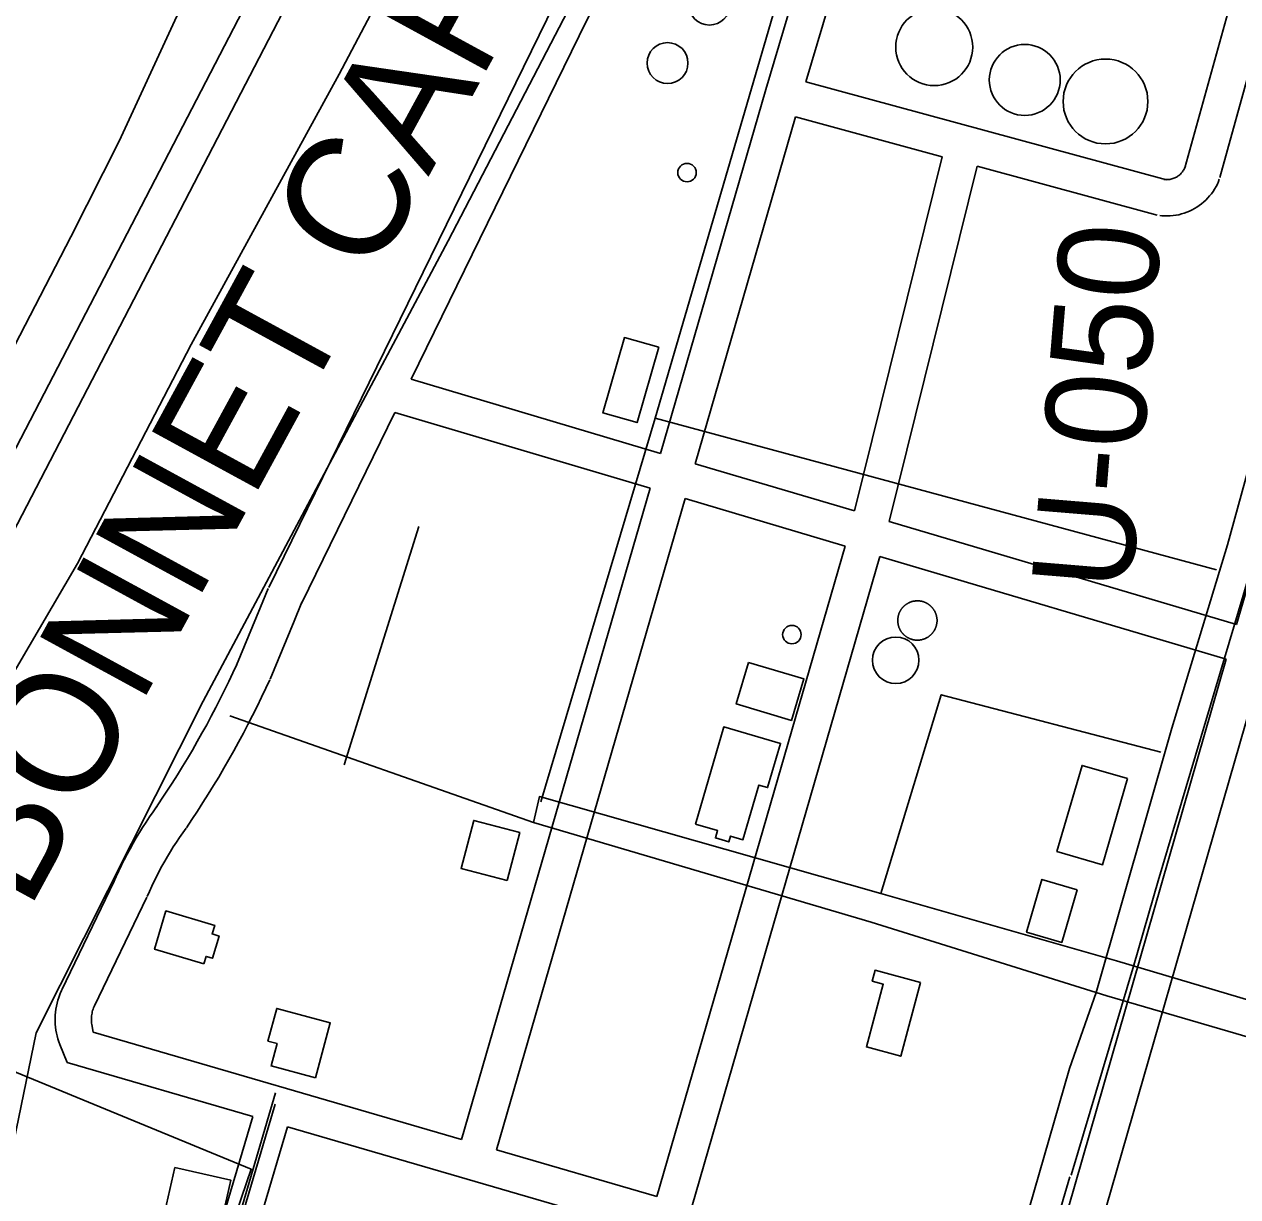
# Model space of a CAD drawing. Extents: x 3535183 to 3573198, y 534952 to 560562.
# Drawn here: x 3567729 to 3568732, y 547412 to 548380 of the extents above; entities that cross this region are included whole.
import ezdxf

# ---------------------------------------------------------------- set-up
doc = ezdxf.new("R2010")
doc.units = 0
for name, color, linetype in [('V-BLDG-OTLN', 7, 'Continuous'), ('V-DOMW-TANK', 7, 'Continuous'), ('V-LEVE-TOET', 7, 'Continuous'), ('V-RIVR-RANG-IDEN', 7, 'Continuous'), ('V-RIVR-SPIL', 7, 'Continuous'), ('V-ROAD-CNTR', 7, 'Continuous'), ('V-SITE-OTLN', 7, 'Continuous'), ('V-SURV-LINE', 7, 'Continuous'), ('V-UTIL-LINE', 7, 'Continuous')]:
    doc.layers.add(name, color=color, linetype=linetype)

msp = doc.modelspace()

# ---------------------------------------------------------------- linework, layer by layer
at = {"layer": 'V-BLDG-OTLN'}
for points in [[(3568253.4, 548113.6), (3568235.6, 548051.4), (3568207.3, 548059.5), (3568225.1, 548121.7)], [(3568327.6, 547853.4), (3568373.3, 547839.9), (3568363.1, 547805.6), (3568317.5, 547819.1)], [(3568283.7, 547720), (3568307.2, 547800.2), (3568354.1, 547786.5), (3568343.4, 547750.1), (3568336.2, 547752.2), (3568323, 547707), (3568312.7, 547710), (3568311.3, 547705.2), (3568300.3, 547708.5), (3568302.1, 547714.6)], [(3568640.7, 547757.6), (3568620.1, 547686.4), (3568582.4, 547697.3), (3568603.1, 547768.4)], [(3568128.2, 547673.3), (3568090.2, 547683.3), (3568100.6, 547723), (3568138.6, 547713)], [(3568599.2, 547665.7), (3568586.4, 547622.2), (3568557.3, 547630.7), (3568570, 547674.3)], [(3567877.7, 547604.5), (3567836.9, 547616.6), (3567846.3, 547648.3), (3567886.6, 547636.3), (3567884.5, 547629.2), (3567890.3, 547627.5), (3567884.8, 547609.1), (3567879.5, 547610.7)], [(3568469.8, 547589.1), (3568453.4, 547528.3), (3568425, 547535.9), (3568438.9, 547587.7), (3568429.8, 547590.2), (3568432.2, 547599.2)], [(3567969.8, 547510.3), (3567933.2, 547520.3), (3567938.2, 547538.8), (3567930.6, 547540.8), (3567937.9, 547567.7), (3567982.1, 547555.7)], [(3567838.5, 547369.8), (3567853.8, 547436.3), (3567900, 547425.8), (3567884.7, 547359.2)]]:
    msp.add_lwpolyline(points, close=True, dxfattribs=at)
at = {"layer": 'V-DOMW-TANK'}
for points in [[(3568451.4, 547883.8), (3568451.3, 547884.1), (3568451.3, 547884.4), (3568451.2, 547884.7), (3568451.2, 547884.9), (3568451.1, 547885.2), (3568451.1, 547885.5), (3568451, 547885.8), (3568451, 547886.1), (3568451, 547886.3), (3568450.9, 547886.6), (3568450.9, 547886.9), (3568450.9, 547887.2), (3568450.9, 547887.5), (3568450.9, 547887.8), (3568450.9, 547888), (3568450.9, 547888.3), (3568450.9, 547888.6), (3568450.9, 547888.9), (3568450.9, 547889.2), (3568450.9, 547889.4), (3568451, 547889.7), (3568451, 547890), (3568451, 547890.3), (3568451.1, 547890.6), (3568451.1, 547890.9), (3568451.2, 547891.1), (3568451.2, 547891.4), (3568451.3, 547891.7), (3568451.3, 547892), (3568451.4, 547892.2), (3568451.5, 547892.5), (3568451.6, 547892.8), (3568451.7, 547893), (3568451.7, 547893.3), (3568451.8, 547893.6), (3568451.9, 547893.8), (3568452, 547894.1), (3568452.1, 547894.4), (3568452.3, 547894.6), (3568452.4, 547894.9), (3568452.5, 547895.1), (3568452.6, 547895.4), (3568452.8, 547895.7), (3568452.9, 547895.9), (3568453, 547896.1), (3568453.2, 547896.4), (3568453.3, 547896.6), (3568453.5, 547896.9), (3568453.6, 547897.1), (3568453.8, 547897.3), (3568454, 547897.6), (3568454.1, 547897.8), (3568454.3, 547898), (3568454.5, 547898.2), (3568454.6, 547898.5), (3568454.8, 547898.7), (3568455, 547898.9), (3568455.2, 547899.1), (3568455.4, 547899.3), (3568455.6, 547899.5), (3568455.8, 547899.7), (3568456, 547899.9), (3568456.2, 547900.1), (3568456.4, 547900.3), (3568456.6, 547900.5), (3568456.9, 547900.6), (3568457.1, 547900.8), (3568457.3, 547901), (3568457.5, 547901.2), (3568457.8, 547901.3), (3568458, 547901.5), (3568458.2, 547901.6), (3568458.5, 547901.8), (3568458.7, 547901.9), (3568459, 547902.1), (3568459.2, 547902.2), (3568459.5, 547902.4), (3568459.7, 547902.5), (3568460, 547902.6), (3568460.2, 547902.7), (3568460.5, 547902.9), (3568460.7, 547903), (3568461, 547903.1), (3568461.3, 547903.2), (3568461.5, 547903.3), (3568461.8, 547903.4), (3568462.1, 547903.5), (3568462.3, 547903.6), (3568462.6, 547903.6), (3568462.9, 547903.7), (3568463.1, 547903.8), (3568463.4, 547903.9), (3568463.7, 547903.9), (3568464, 547904), (3568464.3, 547904), (3568464.5, 547904.1), (3568464.8, 547904.1), (3568465.1, 547904.1), (3568465.4, 547904.2), (3568465.7, 547904.2)], [(3568465.7, 547904.2), (3568465.9, 547904.2), (3568466.2, 547904.2), (3568466.5, 547904.3), (3568466.8, 547904.3), (3568467.1, 547904.3), (3568467.4, 547904.3), (3568467.6, 547904.3), (3568467.9, 547904.2), (3568468.2, 547904.2), (3568468.5, 547904.2), (3568468.8, 547904.2), (3568469.1, 547904.2), (3568469.3, 547904.1), (3568469.6, 547904.1), (3568469.9, 547904), (3568470.2, 547904), (3568470.4, 547903.9), (3568470.7, 547903.9), (3568471, 547903.8), (3568471.3, 547903.7), (3568471.5, 547903.6), (3568471.8, 547903.6), (3568472.1, 547903.5), (3568472.4, 547903.4), (3568472.6, 547903.3), (3568472.9, 547903.2), (3568473.2, 547903.1), (3568473.4, 547903), (3568473.7, 547902.9), (3568473.9, 547902.8), (3568474.2, 547902.6), (3568474.4, 547902.5), (3568474.7, 547902.4), (3568474.9, 547902.2), (3568475.2, 547902.1), (3568475.4, 547902), (3568475.7, 547901.8), (3568475.9, 547901.7), (3568476.1, 547901.5), (3568476.4, 547901.3), (3568476.6, 547901.2), (3568476.8, 547901), (3568477.1, 547900.8), (3568477.3, 547900.7), (3568477.5, 547900.5), (3568477.7, 547900.3), (3568477.9, 547900.1), (3568478.1, 547899.9), (3568478.3, 547899.7), (3568478.5, 547899.5), (3568478.7, 547899.3), (3568478.9, 547899.1), (3568479.1, 547898.9), (3568479.3, 547898.7), (3568479.5, 547898.5), (3568479.7, 547898.3), (3568479.9, 547898), (3568480, 547897.8), (3568480.2, 547897.6), (3568480.4, 547897.4), (3568480.5, 547897.1), (3568480.7, 547896.9), (3568480.8, 547896.7), (3568481, 547896.4), (3568481.1, 547896.2), (3568481.3, 547895.9), (3568481.4, 547895.7), (3568481.5, 547895.4), (3568481.7, 547895.2), (3568481.8, 547894.9), (3568481.9, 547894.7), (3568482, 547894.4), (3568482.1, 547894.1), (3568482.2, 547893.9), (3568482.3, 547893.6), (3568482.4, 547893.3), (3568482.5, 547893.1), (3568482.6, 547892.8), (3568482.7, 547892.5), (3568482.8, 547892.3), (3568482.8, 547892), (3568482.9, 547891.7), (3568483, 547891.4), (3568483, 547891.2), (3568483.1, 547890.9), (3568483.1, 547890.6), (3568483.1, 547890.3), (3568483.2, 547890), (3568483.2, 547889.8), (3568483.2, 547889.5), (3568483.3, 547889.2), (3568483.3, 547888.9), (3568483.3, 547888.6), (3568483.3, 547888.3), (3568483.3, 547888.1), (3568483.3, 547887.8), (3568483.3, 547887.5), (3568483.3, 547887.2), (3568483.3, 547886.9), (3568483.2, 547886.6)], [(3568474, 547873.3), (3568473.7, 547873.2), (3568473.4, 547873.1), (3568473.2, 547873), (3568472.9, 547872.9), (3568472.6, 547872.8), (3568472.4, 547872.7), (3568472.1, 547872.6), (3568471.8, 547872.5), (3568471.6, 547872.5), (3568471.3, 547872.4), (3568471, 547872.3), (3568470.7, 547872.2), (3568470.5, 547872.2), (3568470.2, 547872.1), (3568469.9, 547872.1), (3568469.6, 547872), (3568469.4, 547872), (3568469.1, 547871.9), (3568468.8, 547871.9), (3568468.5, 547871.9), (3568468.2, 547871.9), (3568467.9, 547871.8), (3568467.7, 547871.8), (3568467.4, 547871.8), (3568467.1, 547871.8), (3568466.8, 547871.8), (3568466.5, 547871.8), (3568466.2, 547871.8), (3568466, 547871.9), (3568465.7, 547871.9), (3568465.4, 547871.9), (3568465.1, 547871.9), (3568464.8, 547872), (3568464.6, 547872), (3568464.3, 547872.1), (3568464, 547872.1), (3568463.7, 547872.2), (3568463.4, 547872.2), (3568463.2, 547872.3), (3568462.9, 547872.4), (3568462.6, 547872.4), (3568462.4, 547872.5), (3568462.1, 547872.6), (3568461.8, 547872.7), (3568461.5, 547872.8), (3568461.3, 547872.9), (3568461, 547873), (3568460.8, 547873.1), (3568460.5, 547873.2), (3568460.2, 547873.3), (3568460, 547873.5), (3568459.7, 547873.6), (3568459.5, 547873.7), (3568459.2, 547873.8), (3568459, 547874), (3568458.7, 547874.1), (3568458.5, 547874.3), (3568458.3, 547874.4), (3568458, 547874.6), (3568457.8, 547874.7), (3568457.6, 547874.9), (3568457.3, 547875.1), (3568457.1, 547875.3), (3568456.9, 547875.4), (3568456.7, 547875.6), (3568456.5, 547875.8), (3568456.2, 547876), (3568456, 547876.2), (3568455.8, 547876.4), (3568455.6, 547876.6), (3568455.4, 547876.8), (3568455.2, 547877), (3568455, 547877.2), (3568454.9, 547877.4), (3568454.7, 547877.6), (3568454.5, 547877.8), (3568454.3, 547878), (3568454.1, 547878.3), (3568454, 547878.5), (3568453.8, 547878.7), (3568453.6, 547879), (3568453.5, 547879.2), (3568453.3, 547879.4), (3568453.2, 547879.7), (3568453, 547879.9), (3568452.9, 547880.2), (3568452.8, 547880.4), (3568452.6, 547880.7), (3568452.5, 547880.9), (3568452.4, 547881.2), (3568452.3, 547881.4), (3568452.2, 547881.7), (3568452, 547882), (3568451.9, 547882.2), (3568451.8, 547882.5), (3568451.7, 547882.8), (3568451.7, 547883), (3568451.6, 547883.3), (3568451.5, 547883.6), (3568451.4, 547883.8)], [(3568483.2, 547886.6), (3568483.2, 547886.4), (3568483.2, 547886.1), (3568483.2, 547885.8), (3568483.1, 547885.5), (3568483.1, 547885.2), (3568483, 547885), (3568483, 547884.7), (3568482.9, 547884.4), (3568482.8, 547884.1), (3568482.8, 547883.9), (3568482.7, 547883.6), (3568482.6, 547883.3), (3568482.5, 547883), (3568482.4, 547882.8), (3568482.3, 547882.5), (3568482.2, 547882.2), (3568482.1, 547882), (3568482, 547881.7), (3568481.9, 547881.5), (3568481.8, 547881.2), (3568481.7, 547880.9), (3568481.5, 547880.7), (3568481.4, 547880.4), (3568481.3, 547880.2), (3568481.1, 547879.9), (3568481, 547879.7), (3568480.9, 547879.5), (3568480.7, 547879.2), (3568480.5, 547879), (3568480.4, 547878.7), (3568480.2, 547878.5), (3568480.1, 547878.3), (3568479.9, 547878.1), (3568479.7, 547877.8), (3568479.5, 547877.6), (3568479.3, 547877.4), (3568479.2, 547877.2), (3568479, 547877), (3568478.8, 547876.8), (3568478.6, 547876.6), (3568478.4, 547876.4), (3568478.2, 547876.2), (3568478, 547876), (3568477.7, 547875.8), (3568477.5, 547875.6), (3568477.3, 547875.4), (3568477.1, 547875.3), (3568476.9, 547875.1), (3568476.6, 547874.9), (3568476.4, 547874.8), (3568476.2, 547874.6), (3568475.9, 547874.4), (3568475.7, 547874.3), (3568475.5, 547874.1), (3568475.2, 547874), (3568475, 547873.9), (3568474.7, 547873.7), (3568474.5, 547873.6), (3568474.2, 547873.5), (3568474, 547873.3)]]:
    msp.add_lwpolyline(points, dxfattribs=at)
for centre, radius in [((3568295.3, 548396.6), 16.9), ((3568481, 548361.5), 31.8), ((3568260.7, 548348.3), 16.9), ((3568555.8, 548334.4), 29.3), ((3568622.5, 548316.6), 35), ((3568276.8, 548257.9), 7.62), ((3568363.4, 547876.4), 7.62), ((3568449.2, 547855.2), 19.2)]:
    msp.add_circle(centre, radius, dxfattribs=at)
at = {"layer": 'V-LEVE-TOET'}
for points in [[(3567721.6, 548115.4), (3567767.7, 548204.8), (3567807.6, 548283.9), (3567855.3, 548387), (3567898, 548469.5), (3567929.4, 548527.9), (3567963.7, 548592.5), (3568009.1, 548680.5), (3568054.6, 548760.2), (3568092.3, 548828.9), (3568117.5, 548877.7), (3568145.5, 548929.3), (3568185.3, 549004.9), (3568267.1, 549154.7), (3568344.8, 549306.6), (3568386.1, 549390.5), (3568430.1, 549473.7), (3568479, 549561.6), (3568515.3, 549619.3), (3568545.3, 549657)], [(3568631, 549594.3), (3568528.7, 549369.5), (3568425.8, 549159.8), (3568304.9, 548939.2), (3568216.8, 548770.1), (3567989.5, 548339.1), (3567867.2, 548115.8), (3567773.4, 547935), (3567640.7, 547709), (3567606.9, 547654.4), (3567555.7, 547531.2), (3567526.1, 547451.4), (3567498.9, 547401.9), (3567451.5, 547336.1), (3567411.2, 547256.8)]]:
    msp.add_lwpolyline(points, dxfattribs=at)
at = {"layer": 'V-ROAD-CNTR'}
for points in [[(3567931.3, 547915.4), (3568167.3, 548397.2), (3568280.9, 548613.8), (3568559.5, 549134.6), (3568691, 549388.9)], [(3568048.8, 548087.2), (3568194.1, 548383.6), (3568301.7, 548588.8)], [(3568410.1, 548555.9), (3568341.8, 548326.5), (3568254.8, 548026)], [(3568438.8, 548547.2), (3568375, 548332.7)], [(3568741.7, 548455.4), (3568688.1, 548261.8)], [(3568770.5, 548446.7), (3568717, 548253.8)], [(3568884.8, 548412), (3568730.6, 547884.8)], [(3568673, 548251.8), (3568375, 548332.7)], [(3568366.5, 548303.9), (3568283.5, 548017.5)], [(3568487.7, 548271), (3568366.5, 548303.9)], [(3568415.1, 547978.5), (3568487.7, 548271)], [(3568443.9, 547969.9), (3568516.6, 548263.1)], [(3568665.2, 548222.8), (3568516.6, 548263.1)], [(3568688.5, 548263.2), (3568688.1, 548262.1), (3568687.8, 548261.3), (3568687.4, 548260.6), (3568687, 548259.9), (3568686.5, 548259.2), (3568686.1, 548258.5), (3568685.5, 548257.9), (3568685, 548257.3), (3568684.4, 548256.7), (3568683.8, 548256.1), (3568683.2, 548255.6), (3568682.5, 548255.1), (3568681.9, 548254.6), (3568681.1, 548254.2), (3568680.4, 548253.8), (3568679.7, 548253.5), (3568678.9, 548253.2), (3568678.1, 548252.9), (3568677.4, 548252.6), (3568676.6, 548252.4), (3568675.7, 548252.3), (3568674.9, 548252.2), (3568674.1, 548252.1), (3568673.3, 548252.1), (3568672.5, 548252.1), (3568671.6, 548252.1), (3568670.7, 548252.2)], [(3568716.5, 548252.4), (3568715.8, 548250.6), (3568714.9, 548248.4), (3568713.8, 548246.3), (3568712.6, 548244.3), (3568711.4, 548242.3), (3568710, 548240.4), (3568708.5, 548238.6), (3568707, 548236.9), (3568705.4, 548235.2), (3568703.6, 548233.6), (3568701.8, 548232.1), (3568700, 548230.7), (3568698, 548229.4), (3568696, 548228.2), (3568694, 548227), (3568691.9, 548226), (3568689.7, 548225.1), (3568687.5, 548224.4), (3568685.3, 548223.7), (3568683, 548223.1), (3568680.7, 548222.7), (3568678.4, 548222.4), (3568676, 548222.1), (3568673.7, 548222.1), (3568671.4, 548222.1), (3568669.1, 548222.2), (3568667.5, 548222.4)], [(3568048.8, 548087.2), (3568254.8, 548026)], [(3567958.2, 547902.2), (3568035.4, 548059.8)], [(3568035.4, 548059.8), (3568246.4, 547997.2)], [(3568283.5, 548017.5), (3568415.1, 547978.5)], [(3568246.4, 547997.2), (3568090.6, 547459.4)], [(3568275.2, 547988.7), (3568119.4, 547451)], [(3568275.2, 547988.7), (3568407.4, 547949.5)], [(3568443.9, 547969.9), (3568730.6, 547884.8)], [(3568251.9, 547412.4), (3568407.4, 547949.5)], [(3568280.7, 547404), (3568436.1, 547940.9)], [(3568436.1, 547940.9), (3568722.3, 547856)], [(3567904.6, 547851.2), (3567914.6, 547875.1), (3567924.5, 547899), (3567930.8, 547914.5)], [(3567932.3, 547839.6), (3567942.3, 547863.6), (3567952.2, 547887.5), (3567958.6, 547903.1)], [(3567838.3, 547733.7), (3567842.8, 547740.4), (3567847.2, 547747), (3567851.6, 547753.8), (3567855.8, 547760.5), (3567860, 547767.4), (3567864.2, 547774.2), (3567868.2, 547781.1), (3567872.2, 547788), (3567876.1, 547795), (3567880, 547802), (3567883.8, 547809.1), (3567887.5, 547816.1), (3567891.1, 547823.3), (3567894.7, 547830.4), (3567898.2, 547837.6), (3567901.7, 547844.8), (3567904.9, 547851.7)], [(3568722.3, 547856), (3568567.9, 547320.3)], [(3568751, 547847.5), (3568596.7, 547312)], [(3567863.2, 547716.9), (3567867.8, 547723.8), (3567872.4, 547730.7), (3567876.9, 547737.7), (3567881.3, 547744.7), (3567885.6, 547751.7), (3567889.9, 547758.8), (3567894.1, 547766), (3567898.3, 547773.2), (3567902.3, 547780.4), (3567906.3, 547787.7), (3567910.3, 547795), (3567914.1, 547802.3), (3567917.9, 547809.7), (3567921.6, 547817.1), (3567925.3, 547824.6), (3567928.8, 547832.1), (3567932.1, 547839.1)], [(3567838.6, 547734.1), (3567835.7, 547730), (3567832.8, 547725.8), (3567829.9, 547721.5), (3567827.1, 547717.2), (3567824.4, 547712.9), (3567821.8, 547708.5), (3567819.2, 547704.1), (3567816.7, 547699.6), (3567814.3, 547695.1), (3567811.9, 547690.5), (3567809.6, 547685.9), (3567807.4, 547681.3), (3567805.3, 547676.7), (3567803.4, 547672.2)], [(3567863, 547716.5), (3567860.2, 547712.7), (3567857.5, 547708.9), (3567855, 547705), (3567852.4, 547701.1), (3567850, 547697.2), (3567847.6, 547693.2), (3567845.3, 547689.2), (3567843, 547685.2), (3567840.8, 547681.1), (3567838.7, 547677), (3567836.6, 547672.8), (3567834.6, 547668.7), (3567832.7, 547664.4), (3567830.9, 547660.2)], [(3567760.3, 547583.1), (3567803.6, 547672.7)], [(3567787.3, 547570), (3567830.6, 547659.7)], [(3567764.8, 547523.1), (3567758.6, 547537.8), (3567757.8, 547540.2), (3567757, 547542.6), (3567756.4, 547545), (3567755.8, 547547.4), (3567755.4, 547549.8), (3567755.1, 547552.3), (3567754.9, 547554.8), (3567754.8, 547557.3), (3567754.8, 547559.7), (3567754.9, 547562.2), (3567755.1, 547564.7), (3567755.4, 547567.2), (3567755.8, 547569.6), (3567756.4, 547572.1), (3567757, 547574.5), (3567757.8, 547576.8), (3567758.6, 547579.2), (3567759.5, 547581.4), (3567760.2, 547582.8)], [(3567786.2, 547548.1), (3567785.1, 547554.4), (3567784.9, 547555.6), (3567784.8, 547556.8), (3567784.8, 547557.9), (3567784.8, 547559.1), (3567784.8, 547560.3), (3567784.9, 547561.5), (3567785.1, 547562.6), (3567785.3, 547563.8), (3567785.5, 547564.9), (3567785.8, 547566.1), (3567786.2, 547567.2), (3567786.6, 547568.3), (3567787, 547569.4), (3567787.4, 547570.3)], [(3568090.6, 547459.4), (3567786.2, 547548.1)], [(3567918, 547478.4), (3567764.8, 547523.1)], [(3567936.8, 547497.9), (3567774.7, 546946.3), (3568098, 546843.5)], [(3567729.3, 546802.1), (3567778.4, 546954.8), (3567936.7, 547488.6)], [(3567755.7, 546933.3), (3567764.1, 546959.3), (3567918, 547478.4)], [(3567793.7, 546953.6), (3567946.8, 547470)], [(3568243.5, 547383.6), (3567946.8, 547470)], [(3568251.9, 547412.4), (3568119.4, 547451)]]:
    msp.add_lwpolyline(points, dxfattribs=at)
at = {"layer": 'V-SITE-OTLN'}
msp.add_lwpolyline([(3567681.4, 547267.7), (3567739, 547547.6), (3567877, 547821.3), (3568079.6, 548201.5), (3568280.9, 548588.5)], dxfattribs=at)
at = {"layer": 'V-SURV-LINE'}
for points in [[(3567474.3, 547552.8), (3568173.3, 548899.8)], [(3568199.9, 548885.9), (3567500.9, 547539)]]:
    msp.add_lwpolyline(points, dxfattribs=at)
at = {"layer": 'V-UTIL-LINE'}
for p, q in [((3568250.4, 548055), (3568714.2, 547930)), ((3567993.6, 547768.9), (3568055.2, 547965.6)), ((3568149.9, 547721.3), (3567899.2, 547809.3)), ((3568592.9, 547428.7), (3568536.8, 547237.4))]:
    msp.add_line(p, q, dxfattribs=at)
for points in [[(3570939.9, 552222.4), (3570535.3, 551886.4), (3568260.8, 550054.4), (3568175.1, 549886.6), (3567095.5, 547774.9), (3567514.7, 547600.4), (3567916.8, 547434.9), (3567543.9, 546342.9), (3567623.7, 546336.5), (3568423.1, 546277.7), (3568456, 546292.7), (3568479.7, 546273.4), (3569276.9, 546236), (3569276.6, 546213.5), (3569327.2, 542794.5), (3569326.5, 542748.2), (3569070.1, 542749.3), (3568961.5, 542258.4), (3568428.1, 540572.4)], [(3568155.9, 547738.3), (3568250.4, 548055), (3568377.8, 548490.6), (3568452.5, 548735.8), (3568572.6, 548699.1)], [(3568536.8, 547237.4), (3568525.7, 547238.9), (3568513.3, 547242.4), (3568592.8, 547518), (3568614.7, 547580.9), (3568677.2, 547799.1), (3568723.3, 547950.4), (3568775.3, 548139.7), (3568856.1, 548406.2), (3568928.5, 548644.5), (3568951.9, 548728.8), (3568963.7, 548724.6), (3568976.1, 548719.6), (3568876.7, 548374.2), (3568807.2, 548154), (3568801.5, 548129.8), (3568736.2, 547908.7), (3568665.9, 547673.2), (3568646, 547603.5), (3568594.2, 547430.1)], [(3568436.8, 547662.5), (3568486.8, 547826.7), (3568668.2, 547779.3)], [(3569362.3, 547388.5), (3569358.7, 547376.7), (3569038.1, 547456.6), (3568947.6, 547482.2), (3568748, 547541.8), (3568623.7, 547578), (3568429, 547639), (3568149.9, 547721.3), (3568154.9, 547742.7), (3568436.8, 547662.5), (3568631.5, 547607), (3568753.8, 547570.8), (3568942.4, 547516.2), (3569127.4, 547458.7), (3569334, 547399.1), (3569362.3, 547390.6)]]:
    msp.add_lwpolyline(points, dxfattribs=at)

# ---------------------------------------------------------------- texts
at = {"layer": 'V-RIVR-RANG-IDEN'}
msp.add_text('U-050', height=83, rotation=85.2803, dxfattribs=at).set_placement((3568643.9, 547910.9))
at = {"layer": 'V-RIVR-SPIL'}
msp.add_text('BONNET CARRE SPILLWAY', height=100, rotation=61.4183, dxfattribs=at).set_placement((3567732.6, 547647.4))

doc.saveas('drawing.dxf')
